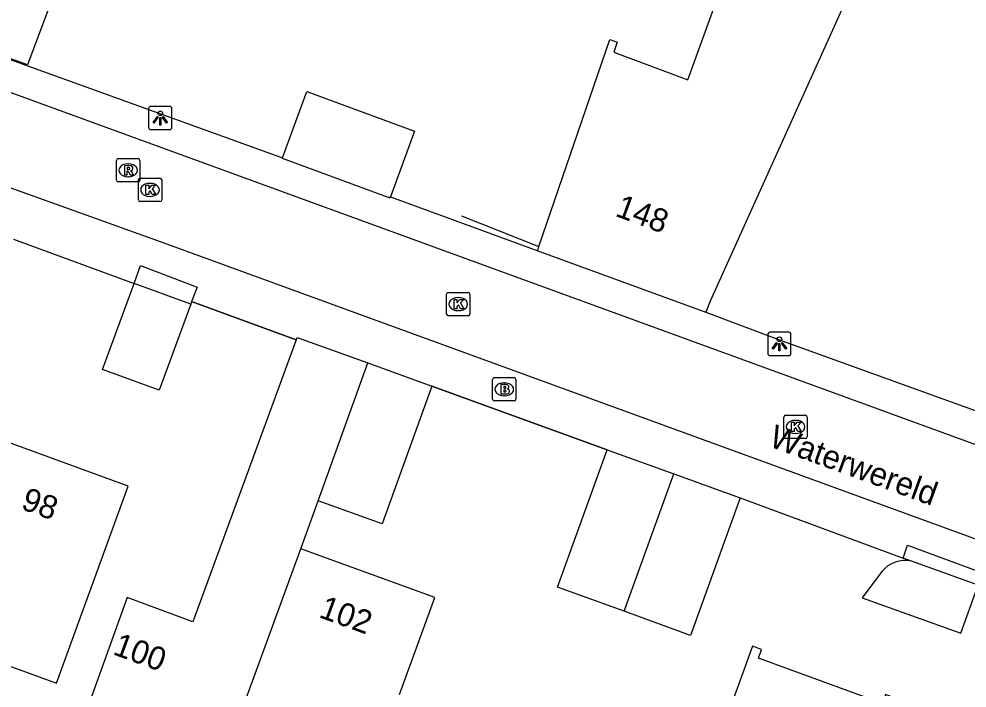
# Model space of a CAD drawing. Extents: x 155275 to 156263, y 382654 to 383635.
# Drawn here: x 156044.2 to 156084.89, y 383114.9 to 383143.62 of the extents above; entities that cross this region are included whole.
import ezdxf

# ---------------------------------------------------------------- set-up
doc = ezdxf.new("R2010")
doc.units = 0
for name, color, linetype in [('IMGEO_Brandkraan', 7, 'Continuous'), ('IMGEO_Haag', 7, 'Continuous'), ('IMGEO_Hek', 7, 'Continuous'), ('IMGEO_Kolk', 7, 'Continuous'), ('IMGEO_Lichtpunt', 7, 'Continuous'), ('IMGEO_Openbare_ruimte_label', 7, 'Continuous'), ('IMGEO_Pand', 7, 'Continuous'), ('IMGEO_Pand_nummerreeks', 7, 'Continuous'), ('IMGEO_Rijbaan_lokaal_open', 7, 'Continuous'), ('IMGEO_Rioolput', 7, 'Continuous'), ('IMGEO_Voetpad_open', 7, 'Continuous')]:
    doc.layers.add(name, color=color, linetype=linetype)

msp = doc.modelspace()

# ---------------------------------------------------------------- linework, layer by layer
at = {"layer": 'IMGEO_Brandkraan'}
for p, q in [((156064.531, 383127.294), (156064.531, 383128.146)), ((156064.606, 383128.22), (156065.458, 383128.22)), ((156065.019, 383128), (156065.044, 383128)), ((156065.532, 383128.146), (156065.532, 383127.294)), ((156065.458, 383127.22), (156064.606, 383127.22)), ((156065.042, 383127.44), (156065.017, 383127.44))]:
    msp.add_line(p, q, dxfattribs=at)
for points in [[(156064.531, 383127.294), (156064.531, 383128.146)], [(156064.606, 383128.22), (156065.458, 383128.22)], [(156064.879, 383127.92), (156064.879, 383127.52), (156065.092, 383127.52)], [(156065.11, 383127.92), (156064.879, 383127.92)], [(156065.532, 383128.146), (156065.532, 383127.294)], [(156065.058, 383127.839), (156065.004, 383127.839), (156065.004, 383127.763)], [(156065.004, 383127.763), (156065.057, 383127.763)], [(156065.066, 383127.687), (156065.004, 383127.687), (156065.004, 383127.606)], [(156065.004, 383127.606), (156065.066, 383127.606)], [(156065.458, 383127.22), (156064.606, 383127.22)]]:
    msp.add_lwpolyline(points, dxfattribs=at)
for centre, radius, start, end in [((156064.608, 383128.144), 0.0765, 91.552, 178.448), ((156064.608, 383128.144), 0.0765, 91.552, 178.448), ((156065.114, 383127.775), 0.145, 59.4692, 91.5367), ((156065.456, 383128.144), 0.0765, 1.552, 88.448), ((156065.456, 383128.144), 0.0765, 1.552, 88.448), ((156065.059, 383127.801), 0.0379, 267.8285, 90.9355), ((156065.067, 383127.646), 0.0404, 269.8759, 90.5077), ((156065.098, 383127.771), 0.251, 268.6676, 293.5347), ((156065.139, 383127.822), 0.0922, 285.5137, 58.1501), ((156065.144, 383127.63), 0.105, 301.3115, 78.989), ((156064.608, 383127.296), 0.0765, 181.552, 268.448), ((156064.608, 383127.296), 0.0765, 181.552, 268.448), ((156065.456, 383127.296), 0.0765, 271.552, 358.448), ((156065.456, 383127.296), 0.0765, 271.552, 358.448)]:
    msp.add_arc(centre, radius, start, end, dxfattribs=at)
for centre, major_axis, ratio, start_param, end_param in [((156065.018, 383127.72), (-0.387, 0.002), 0.722429, 4.712389, 7.853982), ((156065.043, 383127.72), (-0.39, 0.002), 0.717154, 1.570796, 4.712389)]:
    msp.add_ellipse(centre, major_axis=major_axis, ratio=ratio, start_param=start_param, end_param=end_param, dxfattribs=at)
at = {"layer": 'IMGEO_Haag'}
for points in [[(156051.611, 383131.489), (156051.571, 383131.376)], [(156082.505, 383120.343), (156082.144, 383120.476)]]:
    msp.add_lwpolyline(points, dxfattribs=at)
at = {"layer": 'IMGEO_Hek'}
for points in [[(156063.2, 383135.166), (156066.52, 383133.849)], [(156056.097, 383129.843), (156051.611, 383131.489)], [(156076.793, 383129.855), (156086.942, 383126.199)], [(156069.449, 383125.127), (156061.924, 383127.861)]]:
    msp.add_lwpolyline(points, dxfattribs=at)
at = {"layer": 'IMGEO_Kolk'}
for p, q in [((156049.325, 383135.852), (156049.325, 383136.704)), ((156049.4, 383136.778), (156050.252, 383136.778)), ((156049.813, 383136.558), (156049.838, 383136.558)), ((156050.326, 383136.704), (156050.326, 383135.852)), ((156050.252, 383135.778), (156049.4, 383135.778)), ((156049.836, 383135.998), (156049.811, 383135.998)), ((156062.555, 383130.951), (156062.555, 383131.803)), ((156062.63, 383131.877), (156063.482, 383131.877)), ((156063.043, 383131.657), (156063.068, 383131.657)), ((156063.556, 383131.803), (156063.556, 383130.951)), ((156063.482, 383130.877), (156062.63, 383130.877)), ((156063.066, 383131.097), (156063.041, 383131.097)), ((156077.032, 383125.679), (156077.032, 383126.531)), ((156077.107, 383126.605), (156077.959, 383126.605)), ((156077.52, 383126.385), (156077.545, 383126.385)), ((156078.033, 383126.531), (156078.033, 383125.679)), ((156077.959, 383125.605), (156077.107, 383125.605)), ((156077.543, 383125.825), (156077.518, 383125.825))]:
    msp.add_line(p, q, dxfattribs=at)
for points in [[(156049.325, 383135.852), (156049.325, 383136.704)], [(156049.4, 383136.778), (156050.252, 383136.778)], [(156049.646, 383136.478), (156049.769, 383136.478), (156049.769, 383136.327), (156049.899, 383136.478), (156050.063, 383136.478), (156049.917, 383136.327), (156050.07, 383136.078), (156049.918, 383136.078), (156049.833, 383136.242), (156049.769, 383136.175), (156049.769, 383136.078), (156049.646, 383136.078), (156049.646, 383136.478)], [(156050.326, 383136.704), (156050.326, 383135.852)], [(156050.252, 383135.778), (156049.4, 383135.778)], [(156062.555, 383130.951), (156062.555, 383131.803)], [(156062.63, 383131.877), (156063.482, 383131.877)], [(156062.876, 383131.577), (156062.999, 383131.577), (156062.999, 383131.426), (156063.129, 383131.577), (156063.293, 383131.577), (156063.147, 383131.426), (156063.3, 383131.177), (156063.148, 383131.177), (156063.063, 383131.341), (156062.999, 383131.274), (156062.999, 383131.177), (156062.876, 383131.177), (156062.876, 383131.577)], [(156063.556, 383131.803), (156063.556, 383130.951)], [(156063.482, 383130.877), (156062.63, 383130.877)], [(156077.032, 383125.679), (156077.032, 383126.531)], [(156077.107, 383126.605), (156077.959, 383126.605)], [(156077.353, 383126.305), (156077.476, 383126.305), (156077.476, 383126.154), (156077.606, 383126.305), (156077.77, 383126.305), (156077.624, 383126.154), (156077.777, 383125.905), (156077.625, 383125.905), (156077.54, 383126.069), (156077.476, 383126.002), (156077.476, 383125.905), (156077.353, 383125.905), (156077.353, 383126.305)], [(156078.033, 383126.531), (156078.033, 383125.679)], [(156077.959, 383125.605), (156077.107, 383125.605)]]:
    msp.add_lwpolyline(points, dxfattribs=at)
for centre, start, end in [((156049.402, 383136.702), 91.552, 178.448), ((156049.402, 383136.702), 91.552, 178.448), ((156050.25, 383136.702), 1.552, 88.448), ((156050.25, 383136.702), 1.552, 88.448), ((156049.402, 383135.854), 181.552, 268.448), ((156049.402, 383135.854), 181.552, 268.448), ((156050.25, 383135.854), 271.552, 358.448), ((156050.25, 383135.854), 271.552, 358.448), ((156062.632, 383131.801), 91.552, 178.448), ((156062.632, 383131.801), 91.552, 178.448), ((156063.48, 383131.801), 1.552, 88.448), ((156063.48, 383131.801), 1.552, 88.448), ((156062.632, 383130.953), 181.552, 268.448), ((156062.632, 383130.953), 181.552, 268.448), ((156063.48, 383130.953), 271.552, 358.448), ((156063.48, 383130.953), 271.552, 358.448), ((156077.109, 383126.529), 91.552, 178.448), ((156077.109, 383126.529), 91.552, 178.448), ((156077.957, 383126.529), 1.552, 88.448), ((156077.957, 383126.529), 1.552, 88.448), ((156077.109, 383125.681), 181.552, 268.448), ((156077.109, 383125.681), 181.552, 268.448), ((156077.957, 383125.681), 271.552, 358.448), ((156077.957, 383125.681), 271.552, 358.448)]:
    msp.add_arc(centre, 0.0765, start, end, dxfattribs=at)
for centre, major_axis, ratio, start_param, end_param in [((156049.812, 383136.278), (-0.387, 0.002), 0.722429, 4.712389, 7.853982), ((156049.837, 383136.278), (-0.39, 0.002), 0.717154, 1.570796, 4.712389), ((156063.042, 383131.377), (-0.387, 0.002), 0.722429, 4.712389, 7.853982), ((156063.067, 383131.377), (-0.39, 0.002), 0.717154, 1.570796, 4.712389), ((156077.519, 383126.105), (-0.387, 0.002), 0.722429, 4.712389, 7.853982), ((156077.544, 383126.105), (-0.39, 0.002), 0.717154, 1.570796, 4.712389)]:
    msp.add_ellipse(centre, major_axis=major_axis, ratio=ratio, start_param=start_param, end_param=end_param, dxfattribs=at)
at = {"layer": 'IMGEO_Lichtpunt'}
for p, q in [((156049.767, 383139.767), (156049.767, 383138.96)), ((156049.767, 383139.767), (156049.767, 383138.96)), ((156050.669, 383139.862), (156049.861, 383139.862)), ((156050.669, 383139.862), (156049.861, 383139.862)), ((156050.763, 383138.96), (156050.763, 383139.767)), ((156050.763, 383138.96), (156050.763, 383139.767)), ((156049.861, 383138.866), (156050.669, 383138.866)), ((156049.861, 383138.866), (156050.669, 383138.866)), ((156076.34, 383130.071), (156076.34, 383129.264)), ((156076.34, 383130.071), (156076.34, 383129.264)), ((156077.242, 383130.166), (156076.434, 383130.166)), ((156077.242, 383130.166), (156076.434, 383130.166)), ((156077.336, 383129.264), (156077.336, 383130.071)), ((156077.336, 383129.264), (156077.336, 383130.071)), ((156076.434, 383129.17), (156077.242, 383129.17)), ((156076.434, 383129.17), (156077.242, 383129.17))]:
    msp.add_line(p, q, dxfattribs=at)
for points in [[(156050.141, 383139.431), (156050.18, 383139.403), (156049.992, 383139.141), (156049.954, 383139.168), (156050.141, 383139.431)], [(156050.243, 383139.383), (156050.29, 383139.383), (156050.29, 383139.061), (156050.243, 383139.061), (156050.243, 383139.383)], [(156050.353, 383139.403), (156050.391, 383139.43), (156050.578, 383139.168), (156050.539, 383139.14), (156050.353, 383139.403)], [(156076.714, 383129.735), (156076.753, 383129.707), (156076.565, 383129.445), (156076.527, 383129.472), (156076.714, 383129.735)], [(156076.816, 383129.687), (156076.863, 383129.687), (156076.863, 383129.365), (156076.816, 383129.365), (156076.816, 383129.687)], [(156076.926, 383129.707), (156076.964, 383129.734), (156077.151, 383129.472), (156077.112, 383129.444), (156076.926, 383129.707)]]:
    msp.add_lwpolyline(points, dxfattribs=at)
for centre in [(156050.266, 383139.565), (156076.839, 383129.869)]:
    msp.add_circle(centre, 0.0994, dxfattribs=at)
for centre, start, end in [((156049.861, 383139.767), 90, 180), ((156049.861, 383139.767), 90, 180), ((156050.669, 383139.767), 0, 90), ((156050.669, 383139.767), 0, 90), ((156049.861, 383138.96), 180, 270), ((156049.861, 383138.96), 180, 270), ((156050.669, 383138.96), 270, 0), ((156050.669, 383138.96), 270, 360), ((156076.434, 383130.071), 90, 180), ((156076.434, 383130.071), 90, 180), ((156077.242, 383130.071), 0, 90), ((156077.242, 383130.071), 0, 90), ((156076.434, 383129.264), 180, 270), ((156076.434, 383129.264), 180, 270), ((156077.242, 383129.264), 270, 0), ((156077.242, 383129.264), 270, 360)]:
    msp.add_arc(centre, 0.0946, start, end, dxfattribs=at)
at = {"layer": 'IMGEO_Pand'}
for points in [[(156066.464, 383133.67), (156066.52, 383133.849), (156069.558, 383142.729), (156069.874, 383142.623), (156069.726, 383142.184), (156072.908, 383140.999), (156076.014, 383149.574), (156072.663, 383150.779), (156072.523, 383150.409), (156072.222, 383150.523), (156074.713, 383157.793), (156084.578, 383154.186), (156080.777, 383146.069), (156081.53, 383145.799), (156081.009, 383144.348), (156080.105, 383144.673), (156079.84, 383144.768), (156073.866, 383131.51), (156073.687, 383131.033)], [(156045.784, 383144.907), (156044.573, 383141.646), (156040.066, 383143.276), (156041.291, 383146.575), (156045.784, 383144.907)], [(156055.509, 383137.651), (156056.557, 383140.499), (156061.179, 383138.797), (156060.14, 383135.977)], [(156055.509, 383137.651), (156055.504, 383137.637), (156060.125, 383135.935), (156060.14, 383135.977)], [(156066.464, 383133.67), (156073.687, 383131.033)], [(156051.571, 383131.376), (156050.212, 383127.677), (156047.782, 383128.57), (156049.14, 383132.268)], [(156051.571, 383131.376), (156049.14, 383132.268)], [(156056.097, 383129.843), (156056.136, 383129.948), (156059.177, 383128.851)], [(156056.097, 383129.843), (156051.667, 383117.745), (156048.84, 383118.78), (156045.295, 383108.918), (156051.166, 383106.777), (156052.862, 383111.468)], [(156057.042, 383122.939), (156059.177, 383128.851)], [(156059.177, 383128.851), (156061.924, 383127.861)], [(156061.924, 383127.861), (156059.789, 383121.947), (156057.042, 383122.939)], [(156048.892, 383123.558), (156042.811, 383125.782), (156039.73, 383117.325), (156045.807, 383115.102), (156048.892, 383123.558)], [(156070.17, 383118.192), (156067.314, 383119.225), (156069.449, 383125.127)], [(156069.449, 383125.127), (156072.304, 383124.094)], [(156070.17, 383118.192), (156072.304, 383124.094)], [(156072.304, 383124.094), (156075.16, 383123.061)], [(156075.16, 383123.061), (156073.026, 383117.159), (156070.17, 383118.192)], [(156056.292, 383120.877), (156057.042, 383122.939)], [(156052.862, 383111.468), (156056.292, 383120.877)], [(156060.529, 383114.615), (156062.044, 383118.789), (156056.292, 383120.877)], [(156085.369, 383119.318), (156082.505, 383120.343)], [(156081.233, 383119.9), (156080.394, 383118.776), (156084.628, 383117.247), (156085.327, 383119.201)], [(156075.179, 383094.874), (156075.838, 383098.158), (156077.844, 383103.706), (156074.834, 383104.794), (156075.93, 383107.801), (156078.936, 383106.706), (156081.775, 383114.479), (156081.399, 383114.616), (156081.262, 383114.241), (156075.935, 383116.179), (156076.07, 383116.554), (156075.684, 383116.693), (156073.567, 383110.862)]]:
    msp.add_lwpolyline(points, dxfattribs=at)
msp.add_arc((156082.235, 383119.071), 1.3, 78.0047, 140.3987, dxfattribs=at)
at = {"layer": 'IMGEO_Rijbaan_lokaal_open'}
for points in [[(156025.211, 383147.267), (156107.575, 383117.208)], [(156106.323, 383113.601), (156050.435, 383133.994), (156023.853, 383143.537)]]:
    msp.add_lwpolyline(points, dxfattribs=at)
at = {"layer": 'IMGEO_Rioolput'}
for p, q in [((156048.389, 383136.694), (156048.389, 383137.546)), ((156048.464, 383137.62), (156049.316, 383137.62)), ((156048.877, 383137.4), (156048.902, 383137.4)), ((156049.39, 383137.546), (156049.39, 383136.694)), ((156049.316, 383136.62), (156048.464, 383136.62)), ((156048.9, 383136.84), (156048.875, 383136.84))]:
    msp.add_line(p, q, dxfattribs=at)
for points in [[(156048.389, 383136.694), (156048.389, 383137.546)], [(156048.464, 383137.62), (156049.316, 383137.62)], [(156048.978, 383137.318), (156048.726, 383137.32), (156048.726, 383136.92)], [(156049.39, 383137.546), (156049.39, 383136.694)], [(156048.726, 383136.92), (156048.85, 383136.92), (156048.85, 383137.082), (156048.861, 383137.082)], [(156048.904, 383137.239), (156048.85, 383137.239), (156048.85, 383137.158)], [(156048.85, 383137.158), (156048.902, 383137.158)], [(156048.908, 383137.053), (156048.979, 383136.92), (156049.119, 383136.92), (156049.054, 383137.046)], [(156049.316, 383136.62), (156048.464, 383136.62)]]:
    msp.add_lwpolyline(points, dxfattribs=at)
for centre, radius, start, end in [((156048.466, 383137.544), 0.0765, 91.552, 178.448), ((156048.466, 383137.544), 0.0765, 91.552, 178.448), ((156048.977, 383137.208), 0.109, 350.3612, 89.416), ((156049.314, 383137.544), 0.0765, 1.552, 88.448), ((156049.314, 383137.544), 0.0765, 1.552, 88.448), ((156048.86, 383137.029), 0.0533, 26.0293, 88.6989), ((156048.886, 383137.347), 0.19, 274.7715, 282.9687), ((156048.91, 383137.143), 0.0964, 77.0061, 93.1865), ((156048.924, 383137.2), 0.0378, 276.6634, 79.6772), ((156048.975, 383137.208), 0.112, 277.5842, 350.9817), ((156048.959, 383136.993), 0.108, 29.5134, 73.7905), ((156048.466, 383136.696), 0.0765, 181.552, 268.448), ((156048.466, 383136.696), 0.0765, 181.552, 268.448), ((156049.314, 383136.696), 0.0765, 271.552, 358.448), ((156049.314, 383136.696), 0.0765, 271.552, 358.448)]:
    msp.add_arc(centre, radius, start, end, dxfattribs=at)
for centre, major_axis, ratio, start_param, end_param in [((156048.876, 383137.12), (-0.387, 0.002), 0.722429, 4.712389, 7.853982), ((156048.901, 383137.12), (-0.39, 0.002), 0.717154, 1.570796, 4.712389)]:
    msp.add_ellipse(centre, major_axis=major_axis, ratio=ratio, start_param=start_param, end_param=end_param, dxfattribs=at)
at = {"layer": 'IMGEO_Voetpad_open'}
for points in [[(156025.63, 383148.455), (156055.509, 383137.651)], [(156060.14, 383135.977), (156062.922, 383134.971), (156066.464, 383133.67)], [(156043.962, 383134.17), (156049.14, 383132.268)], [(156049.14, 383132.268), (156049.412, 383133.039), (156051.846, 383132.097), (156051.62, 383131.515), (156051.611, 383131.489)], [(156051.611, 383131.489), (156056.097, 383129.843)], [(156073.687, 383131.033), (156076.793, 383129.855), (156086.942, 383126.199), (156091.085, 383124.678), (156108.057, 383118.445)], [(156061.924, 383127.861), (156069.449, 383125.127)], [(156075.16, 383123.061), (156082.144, 383120.476)], [(156082.144, 383120.476), (156082.337, 383121.025), (156085.559, 383119.848), (156085.369, 383119.318)]]:
    msp.add_lwpolyline(points, dxfattribs=at)

# ---------------------------------------------------------------- texts
at = {"layer": 'IMGEO_Openbare_ruimte_label'}
msp.add_text('Waterwereld', height=1, rotation=339.9337, dxfattribs=at).set_placement((156076.34, 383125.286))
at = {"layer": 'IMGEO_Pand_nummerreeks'}
for s, rotation, p in [('148', 339.66, (156069.748, 383135.173)), ('98', 339.9111, (156044.242, 383122.597)), ('102', 340.0489, (156057.028, 383117.95)), ('100', 339.8917, (156048.187, 383116.357))]:
    msp.add_text(s, height=1, rotation=rotation, dxfattribs=at).set_placement(p)

doc.saveas('drawing.dxf')
